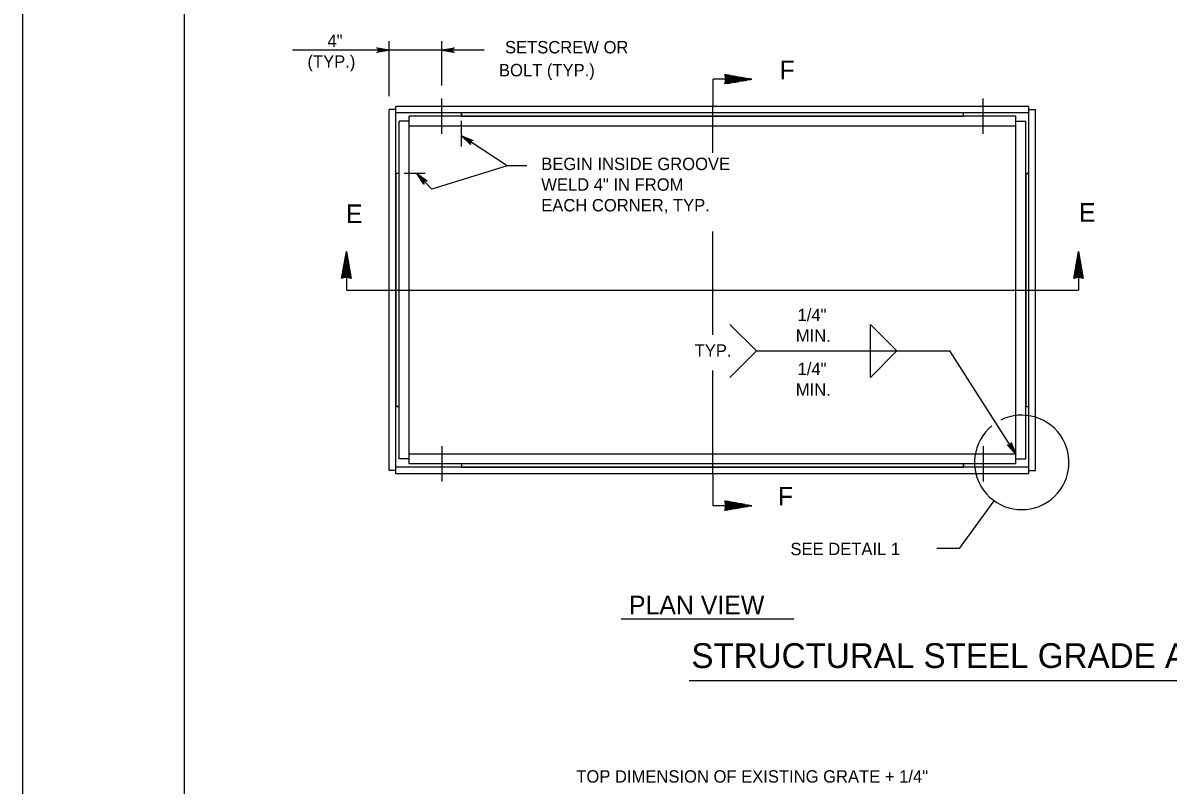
# Model space of a CAD drawing. Extents: x 2087776 to 2104538, y 970919 to 982612.
# Drawn here: x 2090535 to 2091444, y 975780 to 976385 of the extents above; entities that cross this region are included whole.
import ezdxf

# ---------------------------------------------------------------- set-up
doc = ezdxf.new("R2010")
doc.units = 0
doc.layers.add('1', color=7, linetype='Continuous')
doc.layers.add('PLT-BNDY', color=7, linetype='Continuous')

msp = doc.modelspace()

# ---------------------------------------------------------------- linework, layer by layer
at = {"layer": '1'}
for p, q in [((2090825.76, 976327.03), (2090825.76, 976370.59)), ((2090867.42, 976335.43), (2090867.42, 976370.59)), ((2090867.42, 976363.51), (2090748.8, 976363.51)), ((2090901.11, 976363.51), (2090867.42, 976363.51)), ((2091082.87, 976318.91), (2091082.87, 976340.43)), ((2091092.74, 976340.43), (2091082.87, 976340.43)), ((2090867.42, 976297.04), (2090867.42, 976325.16)), ((2091297.1, 976297.04), (2091297.1, 976325.16)), ((2090825.76, 976029.84), (2090825.76, 976316.3)), ((2090830.97, 976316.3), (2090825.76, 976316.3)), ((2090830.97, 976027.24), (2090830.97, 976318.91)), ((2091333.55, 976318.91), (2090830.97, 976318.91)), ((2091333.55, 976313.7), (2090830.97, 976313.7)), ((2090883.05, 976311.1), (2090883.05, 976313.7)), ((2091082.26, 976318.91), (2091082.26, 976281.97)), ((2091281.47, 976311.1), (2091281.47, 976313.7)), ((2091333.55, 976027.24), (2091333.55, 976318.91)), ((2091333.55, 976316.3), (2091338.76, 976316.3)), ((2091338.76, 976029.84), (2091338.76, 976316.3)), ((2090833.57, 976038.95), (2090833.57, 976307.19)), ((2090841.38, 976307.19), (2090833.57, 976307.19)), ((2091323.13, 976311.1), (2090841.38, 976311.1)), ((2090841.38, 976035.05), (2090841.38, 976311.1)), ((2090883.05, 976286.97), (2090883.05, 976307.29)), ((2091323.13, 976035.05), (2091323.13, 976311.1)), ((2091323.13, 976307.19), (2091330.95, 976307.19)), ((2091330.95, 976038.95), (2091330.95, 976307.19)), ((2091323.13, 976303.29), (2090841.38, 976303.29)), ((2090919.43, 976271.8), (2090883.05, 976295.54)), ((2090919.43, 976271.8), (2090859.6, 976253.2)), ((2090934.84, 976271.8), (2090919.43, 976271.8)), ((2090833.57, 976265.53), (2090830.97, 976265.53)), ((2090854.22, 976265.53), (2090837.67, 976265.53)), ((2090859.6, 976253.2), (2090847.64, 976265.53)), ((2091330.95, 976265.53), (2091333.55, 976265.53)), ((2091082.26, 976219.66), (2091082.26, 976137.6)), ((2090791.64, 976182.95), (2090791.64, 976173.07)), ((2091372.88, 976182.95), (2091372.88, 976173.07)), ((2090791.64, 976173.07), (2090825.76, 976173.07)), ((2090825.76, 976173.07), (2091338.76, 976173.07)), ((2091338.76, 976173.07), (2091372.88, 976173.07)), ((2091323.13, 976042.86), (2091270.73, 976124.74)), ((2091082.26, 976109.23), (2091082.26, 976027.24)), ((2090833.57, 976080.62), (2090830.97, 976080.62)), ((2091330.95, 976080.62), (2091333.55, 976080.62)), ((2091323.13, 976042.86), (2090841.38, 976042.86)), ((2090867.42, 976049.11), (2090867.42, 976020.99)), ((2091297.1, 976049.11), (2091297.1, 976020.99)), ((2091333.55, 976032.45), (2090830.97, 976032.45)), ((2090841.38, 976038.95), (2090833.57, 976038.95)), ((2091323.13, 976035.05), (2090841.38, 976035.05)), ((2090883.05, 976035.05), (2090883.05, 976032.45)), ((2091281.47, 976035.05), (2091281.47, 976032.45)), ((2091323.13, 976038.95), (2091330.95, 976038.95)), ((2090830.97, 976029.84), (2090825.76, 976029.84)), ((2091333.55, 976027.24), (2090830.97, 976027.24)), ((2091082.87, 976001.78), (2091082.87, 976027.24)), ((2091333.55, 976029.84), (2091338.76, 976029.84)), ((2091278.28, 975967.71), (2091305.84, 976005.79)), ((2091092.74, 976001.78), (2091082.87, 976001.78)), ((2091278.28, 975967.71), (2091260.42, 975967.71)), ((2091009.82, 975911.91), (2091146.93, 975911.91)), ((2092027.09, 975862.65), (2091063.68, 975862.65))]:
    msp.add_line(p, q, dxfattribs=at)
for points in [[(2093241.55, 974866.19), (2093241.55, 976716.58), (2090662.81, 976716.58), (2090662.81, 974866.19), (2093241.55, 974866.19), (2093241.55, 974952.67), (2092585.39, 974952.67), (2092585.39, 975164.86), (2093241.55, 975164.86), (2093241.55, 975259.89), (2092585.39, 975259.89), (2092585.39, 974866.19), (2092843.92, 974866.19), (2092843.92, 974952.67), (2092843.92, 974866.19), (2093096.55, 974866.19), (2093096.55, 974952.67), (2093096.55, 974912.26), (2093241.55, 974912.26)], [(2090825.76, 976363.51), (2090815.97, 976361.67), (2090816.35, 976361.93), (2090816.73, 976362.19), (2090816.92, 976362.52), (2090817.12, 976362.85), (2090817.17, 976363.18), (2090817.23, 976363.51), (2090817.17, 976363.83), (2090817.12, 976364.16), (2090816.92, 976364.49), (2090816.73, 976364.82), (2090816.35, 976365.08), (2090815.97, 976365.34), (2090825.76, 976363.51), (2090816.35, 976365.08), (2090816.73, 976364.82), (2090825.76, 976363.51), (2090816.92, 976364.49), (2090817.12, 976364.16), (2090825.76, 976363.51), (2090817.17, 976363.83), (2090817.23, 976363.51), (2090825.76, 976363.51), (2090817.17, 976363.18), (2090817.12, 976362.85), (2090825.76, 976363.51), (2090816.92, 976362.52), (2090816.73, 976362.19), (2090825.76, 976363.51), (2090816.35, 976361.93)], [(2090867.42, 976363.51), (2090877.21, 976365.34), (2090876.83, 976365.08), (2090876.45, 976364.82), (2090876.26, 976364.49), (2090876.06, 976364.16), (2090876.01, 976363.83), (2090875.95, 976363.51), (2090876.01, 976363.18), (2090876.06, 976362.85), (2090876.26, 976362.52), (2090876.45, 976362.19), (2090876.83, 976361.93), (2090877.21, 976361.67), (2090867.42, 976363.51), (2090876.83, 976361.93), (2090876.45, 976362.19), (2090867.42, 976363.51), (2090876.26, 976362.52), (2090876.06, 976362.85), (2090867.42, 976363.51), (2090876.01, 976363.18), (2090875.95, 976363.51), (2090867.42, 976363.51), (2090876.01, 976363.83), (2090876.06, 976364.16), (2090867.42, 976363.51), (2090876.26, 976364.49), (2090876.45, 976364.82), (2090867.42, 976363.51), (2090876.83, 976365.08)], [(2091092.01, 976344.23), (2091113.51, 976340.43), (2091092.01, 976336.73), (2091092.25, 976337.22), (2091094.53, 976337.16), (2091097.31, 976337.65), (2091092.41, 976337.7), (2091092.5, 976338.2), (2091100.65, 976338.22), (2091103.54, 976338.72), (2091092.63, 976338.7), (2091092.74, 976339.24), (2091106.48, 976339.23), (2091109.76, 976339.79), (2091092.8, 976339.77), (2091092.77, 976340.25), (2091112.52, 976340.26), (2091113.47, 976340.44), (2091110.73, 976340.92), (2091092.83, 976340.79), (2091092.75, 976341.29), (2091107.98, 976341.41), (2091105.26, 976341.89), (2091092.67, 976341.89), (2091092.66, 976342.35), (2091102.19, 976342.44), (2091099.08, 976342.98), (2091092.5, 976342.93), (2091092.35, 976343.47), (2091096.51, 976343.43), (2091093.36, 976343.99), (2091092.16, 976343.87)], [(2090883.05, 976295.54), (2090892.24, 976291.73), (2090891.79, 976291.72), (2090891.33, 976291.7), (2090890.98, 976291.53), (2090890.64, 976291.37), (2090890.42, 976291.12), (2090890.19, 976290.88), (2090890.06, 976290.57), (2090889.93, 976290.27), (2090889.91, 976289.89), (2090889.89, 976289.51), (2090890.07, 976289.08), (2090890.24, 976288.66), (2090883.05, 976295.54), (2090890.07, 976289.08), (2090889.89, 976289.51), (2090883.05, 976295.54), (2090889.91, 976289.89), (2090889.93, 976290.27), (2090883.05, 976295.54), (2090890.06, 976290.57), (2090890.19, 976290.88), (2090883.05, 976295.54), (2090890.42, 976291.12), (2090890.64, 976291.37), (2090883.05, 976295.54), (2090890.98, 976291.53), (2090891.33, 976291.7), (2090883.05, 976295.54), (2090891.79, 976291.72)], [(2090847.64, 976265.53), (2090855.77, 976259.78), (2090855.32, 976259.87), (2090854.87, 976259.96), (2090854.5, 976259.87), (2090854.13, 976259.78), (2090853.86, 976259.59), (2090853.58, 976259.4), (2090853.38, 976259.14), (2090853.19, 976258.87), (2090853.09, 976258.5), (2090852.99, 976258.13), (2090853.06, 976257.68), (2090853.14, 976257.23), (2090847.64, 976265.53), (2090853.06, 976257.68), (2090852.99, 976258.13), (2090847.64, 976265.53), (2090853.09, 976258.5), (2090853.19, 976258.87), (2090847.64, 976265.53), (2090853.38, 976259.14), (2090853.58, 976259.4), (2090847.64, 976265.53), (2090853.86, 976259.59), (2090854.13, 976259.78), (2090847.64, 976265.53), (2090854.5, 976259.87), (2090854.87, 976259.96), (2090847.64, 976265.53), (2090855.32, 976259.87)], [(2090787.84, 976182.21), (2090791.64, 976203.72), (2090795.34, 976182.21), (2090794.85, 976182.46), (2090794.91, 976184.73), (2090794.42, 976187.52), (2090794.37, 976182.61), (2090793.87, 976182.71), (2090793.85, 976190.86), (2090793.35, 976193.75), (2090793.37, 976182.84), (2090792.83, 976182.95), (2090792.84, 976196.69), (2090792.28, 976199.96), (2090792.3, 976183.01), (2090791.82, 976182.98), (2090791.81, 976202.73), (2090791.63, 976203.68), (2090791.15, 976200.93), (2090791.28, 976183.04), (2090790.78, 976182.96), (2090790.66, 976198.18), (2090790.19, 976195.47), (2090790.19, 976182.88), (2090789.72, 976182.87), (2090789.63, 976192.4), (2090789.09, 976189.29), (2090789.14, 976182.71), (2090788.6, 976182.56), (2090788.64, 976186.72), (2090788.08, 976183.57), (2090788.2, 976182.37)], [(2091369.07, 976182.21), (2091372.88, 976203.72), (2091376.57, 976182.21), (2091376.08, 976182.46), (2091376.14, 976184.73), (2091375.66, 976187.52), (2091375.61, 976182.61), (2091375.11, 976182.71), (2091375.08, 976190.86), (2091374.59, 976193.75), (2091374.6, 976182.84), (2091374.06, 976182.95), (2091374.08, 976196.69), (2091373.51, 976199.96), (2091373.54, 976183.01), (2091373.05, 976182.98), (2091373.04, 976202.73), (2091372.86, 976203.68), (2091372.38, 976200.93), (2091372.51, 976183.04), (2091372.02, 976182.96), (2091371.89, 976198.18), (2091371.42, 976195.47), (2091371.42, 976182.88), (2091370.95, 976182.87), (2091370.87, 976192.4), (2091370.32, 976189.29), (2091370.38, 976182.71), (2091369.84, 976182.56), (2091369.87, 976186.72), (2091369.31, 976183.57), (2091369.43, 976182.37)], [(2091096.2, 976145.73), (2091117.2, 976124.74), (2091096.2, 976103.74)], [(2091117.2, 976124.74), (2091228.74, 976124.74), (2091207.74, 976103.74), (2091207.74, 976145.73), (2091228.74, 976124.74), (2091270.73, 976124.74)], [(2091323.13, 976042.86), (2091316.31, 976050.11), (2091317.16, 976049.76), (2091317.92, 976049.79), (2091318.54, 976050.05), (2091319.03, 976050.49), (2091319.37, 976051.17), (2091319.4, 976052.09), (2091323.13, 976042.86), (2091319.37, 976051.17), (2091319.03, 976050.49), (2091323.13, 976042.86), (2091318.54, 976050.05), (2091317.92, 976049.79), (2091323.13, 976042.86), (2091317.16, 976049.76)], [(2091092.01, 976005.59), (2091113.51, 976001.78), (2091092.01, 975998.09), (2091092.25, 975998.57), (2091094.53, 975998.51), (2091097.31, 975999), (2091092.41, 975999.05), (2091092.5, 975999.55), (2091100.65, 975999.58), (2091103.54, 976000.07), (2091092.63, 976000.05), (2091092.74, 976000.59), (2091106.48, 976000.58), (2091109.76, 976001.14), (2091092.8, 976001.12), (2091092.77, 976001.6), (2091112.52, 976001.62), (2091113.47, 976001.79), (2091110.73, 976002.27), (2091092.83, 976002.14), (2091092.75, 976002.64), (2091107.98, 976002.76), (2091105.26, 976003.24), (2091092.67, 976003.24), (2091092.66, 976003.7), (2091102.19, 976003.79), (2091099.08, 976004.33), (2091092.5, 976004.28), (2091092.35, 976004.82), (2091096.51, 976004.79), (2091093.36, 976005.34), (2091092.16, 976005.23)]]:
    msp.add_lwpolyline(points, dxfattribs=at)
for points in [[(2090883.05, 976311.1), (2091281.47, 976311.1), (2091281.47, 976313.7), (2090883.05, 976313.7)], [(2090830.97, 976265.53), (2090830.97, 976080.62), (2090833.57, 976080.62), (2090833.57, 976265.53)], [(2091330.95, 976265.53), (2091330.95, 976080.62), (2091333.55, 976080.62), (2091333.55, 976265.53)], [(2090883.05, 976032.45), (2091281.47, 976032.45), (2091281.47, 976035.05), (2090883.05, 976035.05)]]:
    msp.add_lwpolyline(points, close=True, dxfattribs=at)
for centre, radius, start, end in [((2091082.79, 976340.48), 9.95, 337.87619, 22.12381), ((2090791.59, 976172.99), 9.95, 67.87619, 112.12381), ((2091372.82, 976172.99), 9.95, 67.87619, 112.12381), ((2091327.83, 976036.17), 37.5, 129.11041, 116.42497), ((2091082.79, 976001.83), 9.95, 337.87619, 22.12381)]:
    msp.add_arc(centre, radius, start, end, dxfattribs=at)
at = {"layer": 'PLT-BNDY'}
msp.add_lwpolyline([(2090534.86, 976765.79), (2093294.05, 976765.79), (2093294.05, 974816.97), (2090534.86, 974816.97)], close=True, dxfattribs=at)

# ---------------------------------------------------------------- texts
at = {"layer": '1'}
for s, height, p in [('4"', 9.843, (2090776.65, 976366)), ('  SETSCREW OR', 9.8425, (2090910.26, 976360.97)), ('(TYP.)', 9.843, (2090760.76, 976349.59)), ('BOLT (TYP.)', 9.8425, (2090912.81, 976342.75)), ('SEE DETAIL 1', 9.8425, (2091144.21, 975962.55))]:
    msp.add_text(s, height=height, rotation=360, dxfattribs=at).set_placement(p)
for s, height, p in [('F', 14.76, (2091135.52, 976340.35)), ('BEGIN INSIDE GROOVE', 9.8425, (2090946.36, 976268.3)), ('WELD 4" IN FROM', 9.8425, (2090946.36, 976251.9)), ('E', 14.76, (2090791.25, 976226.23)), ('EACH CORNER, TYP.', 9.8425, (2090946.36, 976235.49)), ('E', 14.76, (2091373.23, 976227.31)), ('1/4"', 9.843, (2091149.85, 976148.35)), ('MIN.', 9.843, (2091148.45, 976131.95)), ('TYP.', 9.843, (2091068.15, 976120.1)), ('1/4"', 9.843, (2091149.85, 976105.48)), ('MIN.', 9.843, (2091148.45, 976089.07)), ('F', 14.76, (2091134.18, 976002.02)), ('PLAN VIEW', 14.764, (2091015.97, 975915.56)), ('STRUCTURAL STEEL GRADE ADJUSTMENT RISERS - TYPE 1', 19.685, (2091065.55, 975872.95)), ('TOP DIMENSION OF EXISTING GRATE + 1/4"', 9.8425, (2090974.18, 975781.92))]:
    msp.add_text(s, height=height, dxfattribs=at).set_placement(p)

doc.saveas('drawing.dxf')
